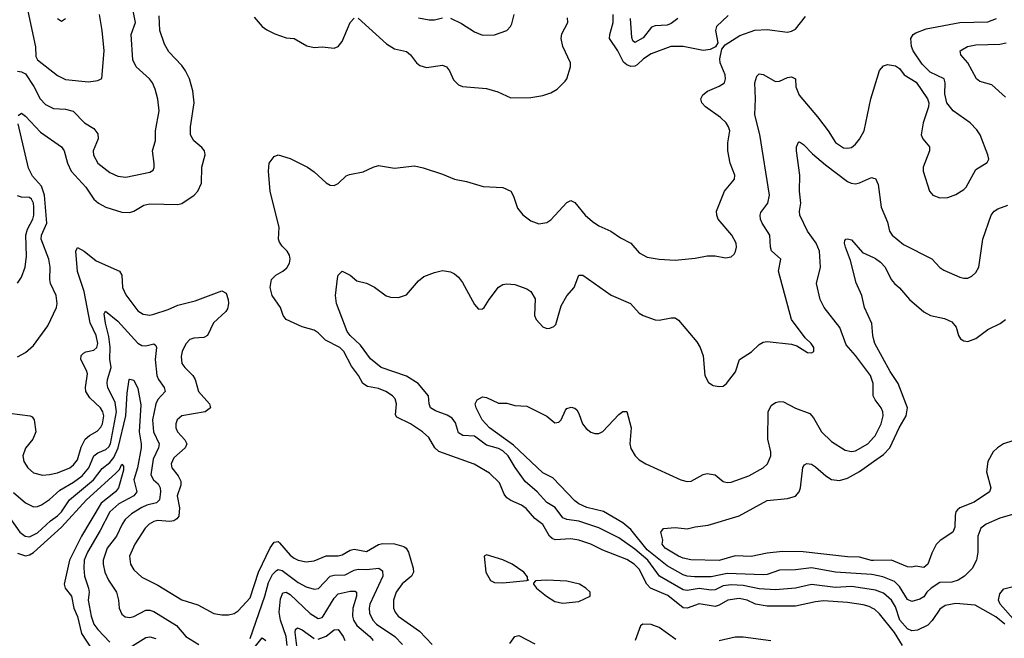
# Model space of a CAD drawing. Header units: inches. Extents: x 1308407 to 1441228, y 959628 to 1036311.
# Tile 589 of 656: x 1395741 to 1400652, y 1002160 to 1005245. Entities that reach past the tile are written whole.
import ezdxf

# ---------------------------------------------------------------- set-up
doc = ezdxf.new("R2010")
doc.units = ezdxf.units.IN
doc.header["$MEASUREMENT"] = 0
doc.layers.add('B3090', color=7, linetype='Continuous')
doc.layers.add('B4000', color=7, linetype='Continuous')

msp = doc.modelspace()

# ---------------------------------------------------------------- linework, layer by layer
at = {"layer": 'B3090', "color": 5}
for points, elevation in [([(1395730, 1004988.3), (1395750, 1004985.4), (1395770, 1004975.3), (1395811.4, 1004911.4), (1395843.4, 1004850), (1395870, 1004821.2), (1395910, 1004801.6), (1395970, 1004798.4), (1396008.3, 1004788.2), (1396064.9, 1004730), (1396110, 1004702.4), (1396130, 1004674.9), (1396131.9, 1004650), (1396107.3, 1004590), (1396108.7, 1004568.7), (1396130.3, 1004530), (1396190, 1004483.2), (1396230, 1004464.7), (1396270, 1004460.2), (1396390, 1004484.7), (1396406.3, 1004493.7), (1396412.2, 1004507.8), (1396412.3, 1004527.7), (1396403.5, 1004590), (1396417.6, 1004642.4), (1396418.5, 1004690), (1396436.2, 1004790), (1396430, 1004848.7), (1396417.4, 1004897.4), (1396402.7, 1004930), (1396388.4, 1004950), (1396322.7, 1005010), (1396304.7, 1005044.7), (1396296.8, 1005170), (1396318, 1005230), (1396295.5, 1005350)], 2740), ([(1395776.4, 1005310), (1395820.1, 1005110), (1395821.3, 1005061.3), (1395830, 1005043.9), (1395930, 1004966.7), (1395970, 1004945.6), (1396084.9, 1004935.1), (1396130, 1004941.3), (1396150, 1004951), (1396161.7, 1005090), (1396152.9, 1005190), (1396138.5, 1005270)], 2760), ([(1395732.9, 1004767.1), (1395750, 1004778), (1395770, 1004764), (1395844.3, 1004684.3), (1395950.2, 1004610), (1395962.7, 1004590), (1395978.9, 1004530), (1395998.5, 1004490), (1396070.8, 1004410), (1396111.1, 1004350), (1396134.7, 1004330), (1396170, 1004309.5), (1396250, 1004285.1), (1396290, 1004283.8), (1396310, 1004290.2), (1396360.8, 1004319.2), (1396390, 1004326.8), (1396530, 1004323.8), (1396550, 1004328), (1396611.2, 1004370), (1396630, 1004390.4), (1396648, 1004430), (1396649, 1004510), (1396666.6, 1004570), (1396662.7, 1004590), (1396650, 1004608), (1396610, 1004639.8), (1396592.5, 1004670), (1396592.3, 1004710), (1396610.7, 1004830), (1396604.8, 1004890), (1396587.3, 1004950), (1396568.4, 1004990), (1396550, 1005016.2), (1396484.6, 1005084.6), (1396462.6, 1005122.6), (1396440.6, 1005190), (1396436.9, 1005263.1)], 2720), ([(1396910, 1005257), (1396950.9, 1005210.9), (1396973.4, 1005193.4), (1397013.4, 1005173.4), (1397070, 1005153.8), (1397110.2, 1005150.2), (1397173.6, 1005113.6), (1397210, 1005105.8), (1397250, 1005109.1), (1397310, 1005102), (1397330, 1005110.4), (1397350, 1005135.5), (1397390, 1005230.5), (1397410, 1005252.4)], 2720), ([(1400000, 1002307.4), (1399978.4, 1002318.4), (1399947.3, 1002327.3), (1399870, 1002338.5), (1399750, 1002346.4), (1399710, 1002342.8), (1399610, 1002320.1), (1399470, 1002320.7), (1399410.3, 1002330.3), (1399369.6, 1002349.6), (1399330, 1002358.2), (1399273.4, 1002350), (1399230, 1002325), (1399210, 1002319), (1399130, 1002332.6), (1399070, 1002310.4), (1399050, 1002311.9), (1398973.5, 1002373.5), (1398887, 1002410), (1398868.6, 1002430), (1398830, 1002504.9), (1398805.2, 1002530), (1398770, 1002553.7), (1398650, 1002598.9), (1398589.6, 1002629.6), (1398530, 1002649), (1398490, 1002656), (1398411.4, 1002651.4), (1398397.2, 1002657.2), (1398382.8, 1002670), (1398350, 1002728.2), (1398310, 1002758), (1398266.7, 1002806.7), (1398243.7, 1002823.7), (1398190, 1002847.4), (1398170, 1002861.4), (1398158.2, 1002878.2), (1398134.9, 1002934.9), (1398083.9, 1002983.9), (1398008.3, 1003028.3), (1397831.4, 1003091.4), (1397811.6, 1003110), (1397781.7, 1003161.6), (1397750.9, 1003190), (1397690, 1003229), (1397622.9, 1003262.9), (1397614.9, 1003274.9), (1397619.8, 1003330), (1397614.1, 1003354.1), (1397599.7, 1003370), (1397566.6, 1003390), (1397530, 1003405.2), (1397475.7, 1003415.7), (1397452.8, 1003430), (1397430.7, 1003470.7), (1397396.6, 1003516.6), (1397358.1, 1003590), (1397338.5, 1003610), (1397266.4, 1003646.4), (1397230, 1003682.6), (1397210, 1003696), (1397150, 1003713.5), (1397069.8, 1003749.8), (1397055.4, 1003770), (1397041, 1003810), (1396999.7, 1003870), (1396989.7, 1003910), (1396997.6, 1003950), (1397018.4, 1003970), (1397053.6, 1003990), (1397073.1, 1004006.9), (1397086, 1004030), (1397089.7, 1004050), (1397086.9, 1004070), (1397075.8, 1004090), (1397050, 1004115.1), (1397036.1, 1004136.1), (1397032.2, 1004150), (1397034.7, 1004210), (1396990, 1004388), (1396982, 1004490), (1396985.1, 1004530), (1397010, 1004563), (1397030, 1004570.3), (1397090, 1004552.6), (1397177.1, 1004510), (1397210, 1004486.7), (1397270, 1004430.4), (1397290, 1004420.3), (1397310, 1004418.7), (1397330, 1004428.4), (1397370, 1004466), (1397386.7, 1004473.3), (1397454.5, 1004485.5), (1397504, 1004510), (1397530, 1004517.6), (1397610, 1004503.8), (1397710, 1004515.3), (1397753.6, 1004506.4), (1397850, 1004475.2), (1397910, 1004449.1), (1397970, 1004437.3), (1398053.2, 1004413.2), (1398150, 1004407.9), (1398190.4, 1004390), (1398204.8, 1004364.8), (1398224.7, 1004304.7), (1398250, 1004271.8), (1398290, 1004242.3), (1398330, 1004227.1), (1398370, 1004232.7), (1398390, 1004246.3), (1398470, 1004333.1), (1398490, 1004343.7), (1398510, 1004333.4), (1398562, 1004270), (1398598, 1004238), (1398630, 1004216.9), (1398690.1, 1004190.1), (1398737.4, 1004157.4), (1398790, 1004130.3), (1398830, 1004082.6), (1398870, 1004060.8), (1398930, 1004050.2), (1399010, 1004045.3), (1399110, 1004055.2), (1399170, 1004067.9), (1399210, 1004067.6), (1399262, 1004058), (1399290, 1004061.6), (1399305.1, 1004074.9), (1399311.9, 1004088.1), (1399316.9, 1004110), (1399314.7, 1004130), (1399292.6, 1004170), (1399225.3, 1004250), (1399218, 1004270), (1399216.8, 1004290), (1399256.1, 1004390), (1399306.9, 1004450), (1399307.6, 1004470), (1399284, 1004530), (1399273.2, 1004590), (1399273.3, 1004630), (1399282.3, 1004690), (1399277, 1004710), (1399264.2, 1004730), (1399236.3, 1004756.3), (1399161.3, 1004810), (1399143, 1004830), (1399138.9, 1004850), (1399148.2, 1004870), (1399171.4, 1004888.6), (1399230, 1004913), (1399255.6, 1004930), (1399262.2, 1004950), (1399259.8, 1004970), (1399235.3, 1005030), (1399233.8, 1005050), (1399242.9, 1005097.1), (1399260.1, 1005119.9), (1399333.5, 1005166.5), (1399407.4, 1005192.6), (1399470, 1005196.5), (1399570, 1005182.6), (1399590, 1005187), (1399610, 1005197.6), (1399660, 1005260)], 2680), ([(1397890, 1005252.3), (1397945.2, 1005225.2), (1398010, 1005183.6), (1398050, 1005167.6), (1398110, 1005169.1), (1398170, 1005190.4), (1398189.8, 1005210.2), (1398196.2, 1005223.8), (1398207, 1005270)], 2740), ([(1399274.6, 1005265.4), (1399215.8, 1005210), (1399212, 1005190), (1399224, 1005130), (1399211.3, 1005110), (1399184.6, 1005095.4), (1399150, 1005091), (1399050, 1005111.6), (1398988.8, 1005111.2), (1398890, 1005074.9), (1398852.1, 1005050), (1398820.8, 1005019.2), (1398810, 1005012.4), (1398790, 1005011.3), (1398770, 1005019.4), (1398753.1, 1005033.1), (1398723.6, 1005090), (1398682.3, 1005150), (1398683.9, 1005170), (1398701.7, 1005230), (1398701.8, 1005270)], 2680), ([(1395930, 1005250.8), (1395950, 1005237.3), (1395970, 1005250.8)], 2780), ([(1397430, 1005252), (1397570, 1005123.5), (1397610, 1005098.8), (1397670, 1005085.8), (1397690.1, 1005070.1), (1397719.5, 1005030), (1397736.4, 1005016.4), (1397770, 1005006.2), (1397850, 1005017.4), (1397870, 1005010.3), (1397884.2, 1004990), (1397904.2, 1004944.2), (1397930, 1004919.3), (1397950, 1004912), (1398070, 1004901.3), (1398125.5, 1004885.5), (1398190, 1004854.9), (1398290, 1004857.3), (1398350, 1004865.8), (1398390, 1004879.6), (1398421, 1004899), (1398461.8, 1004938.2), (1398469.6, 1004950), (1398488.2, 1005010), (1398488.4, 1005030), (1398450.4, 1005110.4), (1398441.9, 1005150), (1398445.8, 1005174.2), (1398475, 1005230), (1398473.1, 1005253.1)], 2720), ([(1397730, 1005254.4), (1397783.2, 1005243.2), (1397810, 1005244.4), (1397850, 1005254.4)], 2740), ([(1399024.4, 1005250), (1398990, 1005225), (1398970, 1005218.1), (1398910, 1005214.3), (1398892.5, 1005207.5), (1398850, 1005153.5), (1398810, 1005131), (1398799.7, 1005139.7), (1398795, 1005155), (1398786.9, 1005250)], 2660), ([(1400000, 1002401.4), (1399890, 1002417.8), (1399810, 1002413.8), (1399691, 1002429), (1399609.9, 1002409.9), (1399510, 1002401.1), (1399430, 1002406.2), (1399350, 1002424.1), (1399290, 1002427.2), (1399250, 1002421.6), (1399210, 1002402.2), (1399190, 1002399.7), (1399130, 1002408.7), (1399070, 1002397.8), (1399050, 1002401.8), (1398933, 1002470), (1398874.4, 1002550), (1398810, 1002604.9), (1398730, 1002660.9), (1398630, 1002710.4), (1398530, 1002745.1), (1398470, 1002752.5), (1398450, 1002760.9), (1398412.5, 1002812.5), (1398370, 1002837.6), (1398321.5, 1002890), (1398261.6, 1002941.6), (1398211.7, 1003011.7), (1398177.8, 1003070), (1398150, 1003095.2), (1398130, 1003106.4), (1398070, 1003123.6), (1398010, 1003168.7), (1397951.2, 1003171.2), (1397930, 1003184.2), (1397914.2, 1003234.2), (1397897.4, 1003257.4), (1397873.5, 1003273.5), (1397814.9, 1003294.9), (1397790.8, 1003310), (1397783.4, 1003330), (1397780.5, 1003370), (1397728.8, 1003430), (1397670, 1003466.7), (1397544.2, 1003510), (1397490, 1003553.4), (1397441, 1003621), (1397389.1, 1003670), (1397375, 1003690), (1397321.7, 1003830), (1397316.9, 1003870), (1397326.3, 1003953.7), (1397330, 1003971.3), (1397349.4, 1003990.6), (1397390, 1003970.7), (1397422.4, 1003942.4), (1397470, 1003930.5), (1397510, 1003910.4), (1397568.2, 1003868.2), (1397590, 1003860.9), (1397630, 1003858.9), (1397670, 1003873), (1397730, 1003942.8), (1397756.6, 1003963.4), (1397810, 1003984.9), (1397850, 1003994.9), (1397890, 1003988), (1397910, 1003978), (1397930, 1003960.7), (1397950, 1003934.8), (1398010, 1003824), (1398030, 1003802), (1398050, 1003803), (1398058, 1003810), (1398082.9, 1003850), (1398130, 1003910.6), (1398150, 1003924), (1398170, 1003927.7), (1398210, 1003924.9), (1398270, 1003902), (1398290.7, 1003890), (1398312.2, 1003852.2), (1398308.4, 1003770), (1398317.1, 1003750), (1398350, 1003714), (1398370, 1003704.7), (1398386, 1003706), (1398405.6, 1003714.4), (1398415.2, 1003724.8), (1398442.2, 1003817.8), (1398470, 1003868), (1398506, 1003910), (1398530, 1003971.3), (1398549.2, 1003970.8), (1398691.2, 1003871.2), (1398788.2, 1003830), (1398830, 1003781.6), (1398850, 1003770.3), (1398910, 1003747.7), (1398930, 1003746), (1398990, 1003758.7), (1399010, 1003757.6), (1399026.4, 1003746.4), (1399118.2, 1003638.2), (1399135.5, 1003610), (1399150.8, 1003569.2), (1399159.1, 1003470), (1399176.4, 1003436.4), (1399200.6, 1003420.6), (1399230, 1003415.3), (1399250, 1003418), (1399265.6, 1003430), (1399311.8, 1003488.2), (1399331.3, 1003550), (1399391.4, 1003588.6), (1399430, 1003624.4), (1399450, 1003636.4), (1399470, 1003639.5), (1399590, 1003626.7), (1399618, 1003618), (1399670, 1003586), (1399690, 1003583), (1399701.2, 1003590), (1399702, 1003610), (1399689.3, 1003630), (1399659.1, 1003659.1), (1399590.6, 1003750.6), (1399526, 1003990), (1399537.6, 1004050), (1399491.6, 1004091.6), (1399486, 1004110), (1399482.9, 1004170), (1399444.4, 1004230), (1399436.5, 1004250), (1399434, 1004270), (1399437.4, 1004282.6), (1399472.2, 1004330), (1399481.1, 1004370), (1399432.9, 1004672.9), (1399407.1, 1004770), (1399411.6, 1004850), (1399408.2, 1004930), (1399417.8, 1004962.2), (1399430, 1004975.3), (1399450, 1004971.4), (1399510, 1004936.5), (1399530, 1004937.8), (1399570, 1004956.5), (1399590, 1004958.9), (1399610, 1004950.5), (1399612.6, 1004910), (1399628.8, 1004868.8), (1399719.9, 1004759.9), (1399773, 1004690), (1399810, 1004631.6), (1399850, 1004606.2), (1399870, 1004603.6), (1399890, 1004608), (1399910, 1004623.6), (1399930, 1004648.8), (1399952.7, 1004690), (1399986.9, 1004850), (1400000, 1004893)], 2660), ([(1395730, 1003563.2), (1395770, 1003585.6), (1395810, 1003620.8), (1395881.5, 1003718.5), (1395924.7, 1003810), (1395928.5, 1003830), (1395922.6, 1003870), (1395895.4, 1003930), (1395891.5, 1003950), (1395892.9, 1004010), (1395886.4, 1004050), (1395848.8, 1004150), (1395850.3, 1004170), (1395875.7, 1004230), (1395864.3, 1004370), (1395850, 1004415.3), (1395804.5, 1004464.5), (1395785, 1004505), (1395734, 1004726)], 2720), ([(1400000, 1003365.9), (1399998.2, 1003370), (1399998.3, 1003430), (1399984.2, 1003470), (1399910.3, 1003570.3), (1399864.1, 1003624.1), (1399832.4, 1003710), (1399752.8, 1003810), (1399734, 1003850), (1399716.1, 1003930), (1399735.8, 1004010), (1399729.8, 1004090), (1399714.2, 1004130), (1399670, 1004189.7), (1399632.5, 1004270), (1399630.7, 1004290), (1399636.5, 1004330), (1399630.7, 1004390), (1399632.5, 1004470), (1399615, 1004590), (1399615.6, 1004610), (1399626.2, 1004633.8), (1399630, 1004636.3), (1399650, 1004622), (1399695.3, 1004575.3), (1399760.6, 1004520.6), (1399870, 1004438.2), (1399888.7, 1004428.7), (1399910, 1004425.8), (1399930, 1004431.2), (1399990, 1004457), (1400000, 1004455.2)], 2640), ([(1395730, 1003930.7), (1395750, 1003960.7), (1395768.9, 1004011.1), (1395774.5, 1004065.5), (1395772, 1004170), (1395780.4, 1004199.7), (1395806.8, 1004250), (1395811.6, 1004270), (1395811.6, 1004310), (1395809.8, 1004330), (1395800.4, 1004350), (1395790, 1004358), (1395750, 1004359), (1395730, 1004367)], 2740), ([(1400000, 1003655.7), (1399996.5, 1003670), (1399990.8, 1003730), (1399955, 1003810), (1399940.8, 1003870), (1399913.3, 1003933.3), (1399884.7, 1004044.7), (1399860.3, 1004110), (1399855.1, 1004130), (1399856, 1004144), (1399862, 1004150), (1399870, 1004152.2), (1399890, 1004146.4), (1399944.3, 1004084.3), (1400000, 1004058.8)], 2620), ([(1395690, 1003282.3), (1395792.7, 1003270), (1395803.8, 1003263.8), (1395813.4, 1003250), (1395820.9, 1003190), (1395807.1, 1003152.9), (1395770, 1003108), (1395756.3, 1003070), (1395761.7, 1003041.7), (1395781.3, 1003010), (1395810, 1002985.4), (1395854.1, 1002974.1), (1395890, 1002976.6), (1395930, 1002985.9), (1395990.6, 1003010), (1396010, 1003025.3), (1396028.8, 1003050), (1396046.8, 1003113.2), (1396067.1, 1003152.9), (1396089.1, 1003170.9), (1396127.8, 1003192.2), (1396146.4, 1003213.6), (1396154.2, 1003230), (1396159.9, 1003270), (1396155.8, 1003290), (1396144, 1003310), (1396090, 1003359.9), (1396071.6, 1003390), (1396069, 1003410), (1396078.5, 1003478.5), (1396074.8, 1003494.8), (1396046.2, 1003550), (1396047.8, 1003570), (1396058.5, 1003581.5), (1396070.6, 1003589.4), (1396110, 1003596.1), (1396125.7, 1003610), (1396130.9, 1003630), (1396122.8, 1003670), (1396093.1, 1003733.1), (1396062.6, 1003890), (1396030, 1003989.7), (1396021.5, 1004090), (1396030, 1004108.5), (1396062, 1004090), (1396122.7, 1004042.7), (1396239.5, 1003990), (1396250.2, 1003970.2), (1396254.3, 1003910), (1396270, 1003873.2), (1396330, 1003792.2), (1396356.8, 1003776.8), (1396390, 1003772.1), (1396410, 1003775.8), (1396481, 1003799), (1396530, 1003820.9), (1396616.6, 1003843.4), (1396750, 1003893.4), (1396770, 1003880.5), (1396781.5, 1003850), (1396782.8, 1003830), (1396776.7, 1003803.3), (1396768.9, 1003790), (1396707.6, 1003732.4), (1396678, 1003670), (1396659.3, 1003660.7), (1396610, 1003657.4), (1396590, 1003649.8), (1396570, 1003628.4), (1396551, 1003590), (1396545.8, 1003565.8), (1396550.2, 1003530), (1396564, 1003510), (1396603.9, 1003470), (1396615.5, 1003450), (1396633.2, 1003390), (1396686.9, 1003330), (1396692.9, 1003310), (1396665.5, 1003290), (1396550.1, 1003269.9), (1396526.5, 1003250), (1396519.8, 1003230), (1396519.8, 1003210), (1396528.1, 1003190), (1396564.2, 1003150), (1396574, 1003130), (1396565.5, 1003110), (1396510, 1003059.8), (1396497, 1003030), (1396499.8, 1003010), (1396530.8, 1002970), (1396543.9, 1002943.9), (1396544.3, 1002924.3), (1396527.2, 1002870), (1396537.6, 1002810), (1396534.1, 1002770), (1396524.2, 1002755.8), (1396510, 1002745.9), (1396490, 1002742.2), (1396430, 1002748.1), (1396410, 1002743), (1396386.4, 1002730), (1396366.2, 1002710), (1396315.7, 1002630), (1396289.4, 1002570), (1396293.7, 1002530), (1396310, 1002501.5), (1396350, 1002464.5), (1396430, 1002424.6), (1396550, 1002352.1), (1396630, 1002327.9), (1396710, 1002284.7), (1396750, 1002276.9), (1396783.1, 1002276.9), (1396810, 1002284), (1396830, 1002298), (1396890, 1002361.8), (1396932.1, 1002490), (1396990, 1002611.3), (1397010, 1002639.7), (1397030, 1002642.2), (1397036.9, 1002636.9), (1397090, 1002574.6), (1397110, 1002559.5), (1397130, 1002549.5), (1397170, 1002540.8), (1397210, 1002545.9), (1397270, 1002571.9), (1397330, 1002570.7), (1397350, 1002576.2), (1397390, 1002599), (1397410, 1002604), (1397470, 1002593.2), (1397530, 1002627.3), (1397550, 1002632.6), (1397610.5, 1002630.5), (1397657.1, 1002617.2), (1397668.9, 1002608.9), (1397679.7, 1002590), (1397703.7, 1002510), (1397705.4, 1002490), (1397695, 1002470), (1397648.5, 1002431.5), (1397618.9, 1002390), (1397605.9, 1002350), (1397605.5, 1002310), (1397613.2, 1002290), (1397629.3, 1002270), (1397735.6, 1002195.6), (1397797.5, 1002130)], 2680), ([(1395710, 1002887.6), (1395770, 1002835.6), (1395810, 1002816.3), (1395830, 1002817.7), (1395850, 1002825.7), (1395890, 1002851.6), (1395941.6, 1002898.4), (1396010, 1002938), (1396053.3, 1002970), (1396085.6, 1003010), (1396110, 1003070.7), (1396130, 1003085.4), (1396170, 1003101.1), (1396185.5, 1003114.5), (1396194.5, 1003130), (1396223.5, 1003290), (1396216.6, 1003336.6), (1396180.4, 1003410), (1396177.5, 1003430), (1396179.1, 1003450), (1396197.9, 1003510), (1396191.2, 1003551.2), (1396191.6, 1003611.5), (1396184.8, 1003664.8), (1396168.6, 1003731.4), (1396162.7, 1003777.3), (1396169.5, 1003790.5), (1396230, 1003740.8), (1396330, 1003631.8), (1396350, 1003620.6), (1396370, 1003618.2), (1396410, 1003628.5), (1396420, 1003620), (1396423.6, 1003610), (1396416.6, 1003550), (1396425.2, 1003470), (1396432.7, 1003450), (1396461.7, 1003410), (1396466.4, 1003390), (1396430, 1003350.6), (1396419.4, 1003330), (1396403.9, 1003250), (1396407.7, 1003190), (1396437.2, 1003130), (1396433.5, 1003110), (1396407.2, 1003052.8), (1396395.1, 1002975.1), (1396407.8, 1002950), (1396431.5, 1002930), (1396442.2, 1002910), (1396444, 1002890), (1396438.2, 1002850), (1396423.9, 1002836.1), (1396375.4, 1002824.6), (1396350, 1002812.9), (1396299.2, 1002780.8), (1396267.5, 1002752.5), (1396252.2, 1002730), (1396224, 1002670), (1396177.9, 1002610), (1396158.1, 1002550), (1396156.6, 1002530), (1396165, 1002490), (1396183.9, 1002450), (1396223.8, 1002390), (1396234.5, 1002350), (1396237.6, 1002310), (1396250, 1002280.4), (1396267.7, 1002267.7), (1396290, 1002264.5), (1396310, 1002269.3), (1396370, 1002299.8), (1396390, 1002300.6), (1396410, 1002293.2), (1396523.8, 1002223.8), (1396570.2, 1002170), (1396635.3, 1002130)], 2660), ([(1395678.4, 1002778.4), (1395741.3, 1002690), (1395768.8, 1002668.8), (1395790, 1002665.9), (1395830, 1002685.7), (1395894.6, 1002745.4), (1395930, 1002770.1), (1395950, 1002790.1), (1395989.9, 1002850), (1396108.5, 1002950), (1396152.9, 1003007.1), (1396190, 1003037.2), (1396210, 1003062.4), (1396231.4, 1003110), (1396269.7, 1003270), (1396277.1, 1003382.9), (1396287.6, 1003450), (1396290, 1003453.1), (1396310, 1003446.5), (1396330, 1003406.4), (1396344.5, 1003324.5), (1396336.7, 1003190), (1396347.3, 1003130), (1396346.3, 1003110), (1396327.9, 1003010), (1396309.5, 1002950), (1396324.5, 1002890), (1396310.1, 1002870), (1396235.1, 1002830), (1396190.1, 1002790), (1396142.6, 1002697.4), (1396079.2, 1002590), (1396062.8, 1002550), (1396060.1, 1002510), (1396063.6, 1002470), (1396084.8, 1002410), (1396087.5, 1002390), (1396083.1, 1002350), (1396096.9, 1002270), (1396110, 1002231.1), (1396130, 1002203.9), (1396190, 1002141.4)], 2640), ([(1400000, 1002476.5), (1399990, 1002478.6), (1399810, 1002490.3), (1399690, 1002511.5), (1399610, 1002501.3), (1399530, 1002499.4), (1399470, 1002479.1), (1399450, 1002476.7), (1399270, 1002482.7), (1399190, 1002467.1), (1399106.9, 1002466.9), (1399070.2, 1002470.2), (1399050, 1002477.2), (1398970, 1002521.5), (1398870, 1002602.1), (1398790, 1002703.5), (1398750, 1002736.2), (1398652.9, 1002792.9), (1398570, 1002812.2), (1398529.9, 1002829.9), (1398510, 1002845.6), (1398400, 1002960), (1398350, 1002985), (1398204, 1003124), (1398084.9, 1003210), (1398046.9, 1003250), (1398017.4, 1003310), (1398012.7, 1003330), (1398022, 1003350), (1398050, 1003364), (1398070, 1003361.6), (1398130, 1003333.4), (1398170, 1003333.4), (1398210, 1003321.6), (1398270, 1003317.6), (1398370, 1003267), (1398410, 1003235.3), (1398430, 1003238), (1398441.1, 1003250), (1398462.6, 1003297.4), (1398470, 1003306), (1398492.4, 1003312.4), (1398510, 1003307.7), (1398519.2, 1003299.2), (1398530, 1003281), (1398547.9, 1003230), (1398565.8, 1003205.8), (1398590, 1003187.8), (1398610, 1003180.9), (1398630, 1003181.7), (1398650, 1003192), (1398730, 1003275.5), (1398750, 1003290.5), (1398770, 1003290.8), (1398791.3, 1003210), (1398783.9, 1003130), (1398790, 1003107.3), (1398810.4, 1003070), (1398830, 1003050.4), (1398864, 1003030), (1399038, 1002950), (1399070, 1002941.3), (1399090, 1002943.2), (1399150, 1002976.9), (1399170, 1002982.3), (1399210, 1002975.8), (1399250, 1002942.4), (1399270, 1002936.5), (1399290, 1002938.3), (1399377, 1002970), (1399449.8, 1003010.2), (1399471.5, 1003030), (1399487.6, 1003070), (1399487.6, 1003090), (1399472.7, 1003152.7), (1399474, 1003290), (1399490, 1003320.4), (1399510, 1003335.3), (1399530, 1003341.1), (1399550, 1003338.9), (1399610, 1003307), (1399681.6, 1003281.6), (1399700, 1003260), (1399740.7, 1003190), (1399790, 1003142.2), (1399857.6, 1003097.6), (1399890, 1003091.1), (1399910, 1003095.4), (1399971.7, 1003130), (1400000, 1003160.9)], 2640), ([(1395730, 1002585.4), (1395770, 1002571.7), (1395790, 1002575.9), (1395810, 1002588.9), (1395950, 1002714.2), (1396074.6, 1002850), (1396218.7, 1002981.3), (1396238, 1003002), (1396250, 1003028.4), (1396258.4, 1003018.4), (1396258.1, 1002998.1), (1396233.6, 1002910), (1396219.1, 1002890), (1396146.5, 1002833.5), (1396049.5, 1002670), (1395989.2, 1002550), (1395962.2, 1002430), (1395967.4, 1002410), (1395999.2, 1002370), (1396010.6, 1002310.6), (1396029.8, 1002269.8), (1396050, 1002183.5), (1396130, 1002059.3)], 2620), ([(1400000, 1002548.8), (1399990, 1002548.6), (1399930, 1002565), (1399870, 1002566.6), (1399648.5, 1002591.5), (1399546.4, 1002593.6), (1399470, 1002585.4), (1399390, 1002567.9), (1399310, 1002571), (1399230, 1002548.8), (1399087.8, 1002552.2), (1399050, 1002559.8), (1399027.1, 1002570), (1398960.5, 1002610), (1398945.2, 1002630), (1398948.7, 1002650), (1398939, 1002690), (1398952.9, 1002707.1), (1399010, 1002713.1), (1399070, 1002705.3), (1399110, 1002716.8), (1399174.9, 1002725.1), (1399330, 1002770.1), (1399470, 1002848.1), (1399570, 1002857.6), (1399610, 1002868.4), (1399628.7, 1002890), (1399635.4, 1002910), (1399647.8, 1003012.2), (1399655.6, 1003024.4), (1399667.8, 1003032.2), (1399690, 1003027.8), (1399710, 1003015.8), (1399762.2, 1002970), (1399790, 1002952.1), (1399830, 1002946.5), (1399870, 1002958.1), (1399930, 1002992.3), (1400000, 1003041)], 2620), ([(1396890, 1002160.1), (1396964.4, 1002370), (1396982.2, 1002437.8), (1397001.8, 1002478.2), (1397021.7, 1002498.3), (1397030, 1002502.7), (1397050, 1002499.1), (1397130, 1002437.8), (1397170, 1002416.4), (1397210, 1002405.3), (1397230.8, 1002409.2), (1397290.3, 1002469.7), (1397310, 1002474.5), (1397363.6, 1002476.4), (1397410, 1002500.8), (1397430, 1002505.1), (1397470, 1002502.9), (1397533, 1002510), (1397550, 1002496.4), (1397552.7, 1002470), (1397488.1, 1002330), (1397483.6, 1002310), (1397485.3, 1002285.3), (1397502.9, 1002250), (1397520.8, 1002230), (1397611.5, 1002170), (1397650.9, 1002130)], 2660), ([(1397075.6, 1002124.4), (1397070.2, 1002169.8), (1397042.3, 1002250), (1397035.2, 1002290), (1397042.6, 1002357.4), (1397053.6, 1002386.4), (1397070, 1002390.6), (1397090, 1002379.3), (1397190, 1002284.5), (1397230, 1002259.2), (1397250, 1002264.1), (1397255.2, 1002270), (1397310, 1002360.1), (1397330, 1002381.3), (1397390, 1002396.1), (1397414.8, 1002394.8), (1397420.2, 1002390), (1397421.5, 1002370), (1397401.9, 1002310), (1397400.5, 1002270), (1397405.2, 1002250), (1397423.3, 1002223.3), (1397486.7, 1002170), (1397504.1, 1002150)], 2640), ([(1397125.3, 1002110), (1397114.5, 1002190), (1397116.6, 1002203.4), (1397127.3, 1002212.7), (1397150, 1002203.1), (1397210, 1002158.5)], 2620), ([(1399014.1, 1002154.1), (1398930, 1002214.6), (1398890, 1002229.8), (1398848.9, 1002231.1), (1398837.1, 1002222.9), (1398810.2, 1002150)], 2720), ([(1396290, 1002114.8), (1396370, 1002163.6), (1396390, 1002167.8), (1396419.5, 1002159.5)], 2640), ([(1397230, 1002155.4), (1397269.6, 1002170.4), (1397310, 1002202.6), (1397330, 1002204), (1397355, 1002170), (1397362, 1002150)], 2620), ([(1398184.9, 1002135.1), (1398210.4, 1002169.6), (1398230, 1002174.5), (1398310, 1002133)], 2680), ([(1399486.9, 1002146.9), (1399350, 1002165.6), (1399310, 1002165.7), (1399230, 1002147.6)], 2720), ([(1396855.4, 1002044.6), (1396950, 1002162.2), (1396969.4, 1002149.4)], 2640)]:
    msp.add_lwpolyline(points, dxfattribs=dict(at, elevation=elevation))
at = {"layer": 'B3090', "color": 5, "elevation": 2720}
for points in [[(1398070, 1002576), (1398058, 1002570), (1398065.7, 1002490), (1398090, 1002448.4), (1398110, 1002438.7), (1398150, 1002437.3), (1398270, 1002448.2), (1398278, 1002450), (1398273.2, 1002453.2), (1398273.2, 1002466.8), (1398254.7, 1002490), (1398197.6, 1002530), (1398150, 1002550.7)], [(1398370, 1002449.8), (1398314, 1002446), (1398304, 1002436), (1398304, 1002430), (1398319.5, 1002410), (1398368.7, 1002370), (1398410, 1002344.4), (1398450, 1002334.7), (1398530, 1002343.9), (1398586.6, 1002370), (1398586.6, 1002390), (1398565.6, 1002410), (1398534, 1002430), (1398470, 1002444.8)]]:
    msp.add_lwpolyline(points, close=True, dxfattribs=at)
at = {"layer": 'B4000', "color": 5}
for points, elevation in [([(1400000, 1004893), (1400030, 1004991), (1400050, 1005014.9), (1400070, 1005020.4), (1400110, 1005014.9), (1400130, 1005000.5), (1400153.4, 1004970), (1400213.2, 1004933.2), (1400268.4, 1004850), (1400276.4, 1004830), (1400274, 1004810), (1400247.1, 1004730), (1400238, 1004670), (1400246.4, 1004650), (1400278.4, 1004610), (1400278.7, 1004590), (1400247, 1004510), (1400247, 1004490), (1400279.1, 1004390), (1400296, 1004370), (1400330, 1004357.1), (1400370, 1004358.4), (1400410, 1004372.2), (1400450, 1004397.6), (1400461.3, 1004410), (1400510, 1004498.4), (1400567.2, 1004532.8), (1400574.5, 1004550), (1400569.6, 1004570), (1400531.3, 1004670), (1400515.5, 1004695.5), (1400482.4, 1004730), (1400396.4, 1004790), (1400366, 1004830), (1400355.2, 1004875.2), (1400357.2, 1004930), (1400352.2, 1004950), (1400282.8, 1004982.8), (1400242.3, 1005022.3), (1400197.1, 1005090), (1400188.8, 1005111.2), (1400186, 1005150), (1400197.4, 1005170), (1400210, 1005179.6), (1400261.7, 1005198.4), (1400430, 1005230.5), (1400570, 1005234.6), (1400612.4, 1005250)], 2660), ([(1400658.2, 1004858.2), (1400590, 1004919.9), (1400530, 1004937.2), (1400513.7, 1004950), (1400469.5, 1005029.5), (1400435.1, 1005070), (1400431.6, 1005090), (1400468.5, 1005111.5), (1400510, 1005119.1), (1400630, 1005122.9), (1400662, 1005130)], 2640), ([(1400000, 1004455.2), (1400010, 1004453.4), (1400022.9, 1004422.9), (1400038.5, 1004310), (1400070, 1004235.5), (1400080.2, 1004190), (1400092.2, 1004170), (1400150, 1004123.8), (1400290, 1004051.8), (1400330, 1004008.9), (1400350, 1003995.2), (1400430, 1003960.2), (1400450, 1003955.6), (1400470, 1003956.5), (1400490, 1003965.3), (1400510, 1003984.9), (1400524.2, 1004010), (1400544.4, 1004150), (1400586, 1004270), (1400601.7, 1004290), (1400619.1, 1004301), (1400670, 1004319.4)], 2640), ([(1400000, 1004058.8), (1400010, 1004054.2), (1400035.3, 1004035.3), (1400057.2, 1004010), (1400088.4, 1003950), (1400103.9, 1003930), (1400130, 1003907.8), (1400179, 1003850), (1400250, 1003787.6), (1400284, 1003770), (1400354.2, 1003754.2), (1400390, 1003737.8), (1400411.6, 1003711.6), (1400423.6, 1003670), (1400433.2, 1003653.2), (1400450, 1003642.7), (1400470, 1003640.7), (1400510, 1003655.6), (1400570, 1003699.7), (1400632, 1003730), (1400657.2, 1003750)], 2620), ([(1400000, 1003041), (1400050, 1003075.9), (1400081.1, 1003110), (1400126.9, 1003210), (1400162, 1003270), (1400169.2, 1003310), (1400122.8, 1003430), (1400083.4, 1003490), (1400006.3, 1003630), (1400000, 1003655.7)], 2620), ([(1400000, 1003160.9), (1400008.4, 1003170), (1400037.3, 1003230), (1400047.3, 1003270), (1400046.4, 1003290), (1400038.3, 1003310), (1400007.1, 1003350), (1400000, 1003365.9)], 2640), ([(1400740.9, 1003159.1), (1400647.8, 1003130), (1400617.3, 1003110), (1400596.6, 1003090), (1400570, 1003041.6), (1400563.6, 1002990), (1400585.4, 1002910), (1400578, 1002890), (1400501.8, 1002838.2), (1400430, 1002811.1), (1400419.2, 1002800.8), (1400410.9, 1002790), (1400406.8, 1002773.2), (1400405.5, 1002714.5), (1400395.2, 1002690), (1400332.4, 1002647.6), (1400312.2, 1002627.8), (1400290, 1002584.2), (1400270.2, 1002530), (1400250, 1002513.3), (1400210, 1002519.8), (1400190, 1002515.1), (1400170, 1002516.8), (1400090, 1002550.5), (1400000, 1002548.8)], 2620), ([(1400715.7, 1002784.3), (1400630, 1002759.1), (1400562, 1002730), (1400535.8, 1002710), (1400520.8, 1002670), (1400519.2, 1002590), (1400513.5, 1002550), (1400491.5, 1002508.5), (1400452.8, 1002470), (1400421.7, 1002450), (1400390, 1002440.2), (1400330, 1002438.2), (1400286.8, 1002410), (1400265.4, 1002390), (1400250, 1002367.7), (1400230, 1002354.8), (1400190, 1002343.8), (1400170, 1002354), (1400130, 1002418.9), (1400104.1, 1002444.1), (1400046.7, 1002466.7), (1400000, 1002476.5)], 2640), ([(1400710, 1002242.7), (1400632.2, 1002330), (1400623.7, 1002350), (1400630, 1002382.7), (1400650, 1002406.7), (1400690, 1002416.6)], 2640), ([(1400655.3, 1002230), (1400610, 1002267), (1400506.2, 1002326.1), (1400410, 1002333.9), (1400356.5, 1002323.5), (1400330, 1002305.6), (1400291.7, 1002248.3), (1400270, 1002226.4), (1400219, 1002201), (1400190, 1002198.3), (1400170, 1002206.9), (1400130.6, 1002250), (1400110, 1002317.4), (1400090, 1002351.1), (1400050, 1002385.9), (1400010, 1002399.9), (1400000, 1002401.4)], 2660), ([(1400144.9, 1002124.9), (1400104.7, 1002190), (1400030, 1002281.8), (1400004.9, 1002304.9), (1400000, 1002307.4)], 2680)]:
    msp.add_lwpolyline(points, dxfattribs=dict(at, elevation=elevation))

doc.saveas('drawing.dxf')
